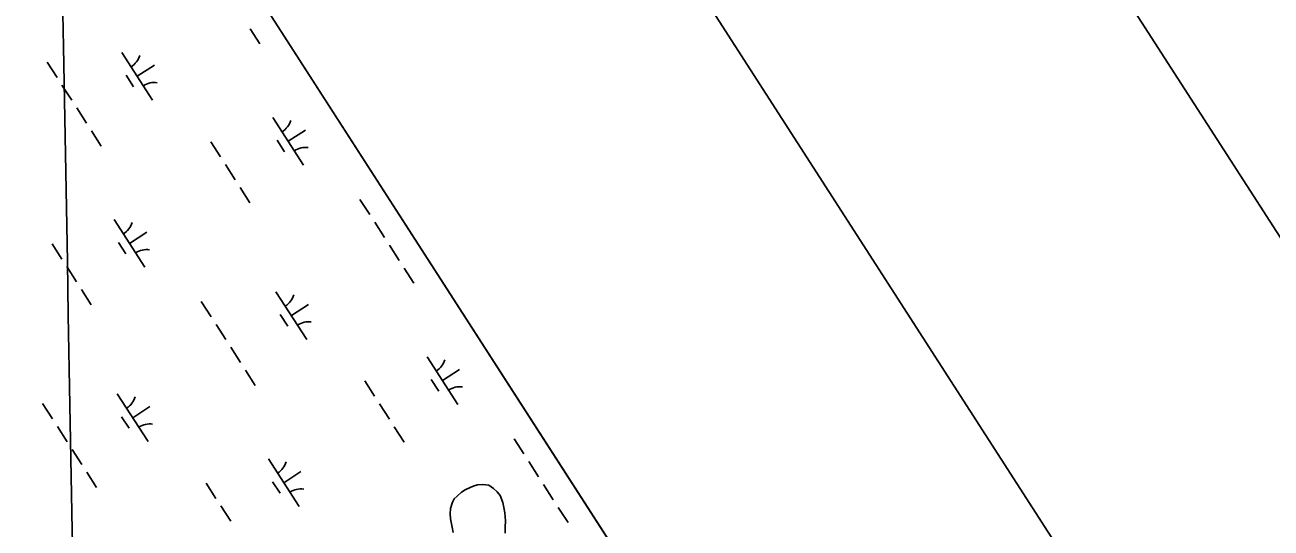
# Model space of a CAD drawing. Extents: x 3937982 to 3958556, y 219448 to 241894.
# Drawn here: x 3951270 to 3952369, y 235195 to 235639 of the extents above; entities that cross this region are included whole.
import ezdxf

# ---------------------------------------------------------------- set-up
doc = ezdxf.new("R2010")
doc.units = 0
for name, color, linetype in [('G-ANNO-NPLT', 7, 'Continuous'), ('V-ANNO-SYMB', 7, 'Continuous'), ('V-GRID-FRAM', 7, 'Continuous'), ('V-GRID-MAJR', 7, 'Continuous'), ('V-TOPO-SHOR', 7, 'Continuous'), ('V-WETL-SWMP', 7, 'Continuous')]:
    doc.layers.add(name, color=color, linetype=linetype)

msp = doc.modelspace()

# ---------------------------------------------------------------- linework, layer by layer
at = {"layer": 'G-ANNO-NPLT'}
msp.add_lwpolyline([(3938227.293, 235108.722), (3948150.136, 219692.877), (3958310.581, 226232.933), (3948387.738, 241648.778)], close=True, dxfattribs=at)
at = {"layer": 'V-ANNO-SYMB'}
msp.add_lwpolyline([(3939234.332, 234121.63), (3948187.407, 220212.388), (3957822.273, 226414.141), (3948869.197, 240323.382), (3939234.332, 234121.63)], dxfattribs=at)
at = {"layer": 'V-GRID-FRAM'}
msp.add_lwpolyline([(3948998.173, 239513.74), (3957109.469, 226912.286), (3949780.097, 222173.81), (3941699.799, 234772.334), (3948998.173, 239513.74)], dxfattribs=at)
at = {"layer": 'V-GRID-MAJR'}
msp.add_spline([(3951546.997, 222374.883), (3951510.765, 224351.731), (3951399.696, 230411.652), (3951288.627, 236471.56), (3951286.871, 236567.353)], degree=3, dxfattribs=at)
at = {"layer": 'V-TOPO-SHOR'}
msp.add_lwpolyline([(3951647.869, 235191.102), (3951646.84, 235195.753), (3951645.54, 235203.097), (3951645.247, 235207.754), (3951645.446, 235212.418), (3951647.107, 235217.831), (3951648.794, 235220.79), (3951651.221, 235223.266), (3951655.11, 235226.739), (3951658.279, 235228.734), (3951662.915, 235230.989), (3951666.337, 235232.251), (3951669.268, 235233.26), (3951673.927, 235233.553), (3951679.33, 235232.873), (3951683.528, 235229.973), (3951686.5, 235227.061), (3951689.232, 235223.899), (3951691.503, 235217.546), (3951692.529, 235213.141), (3951693.312, 235208.49), (3951693.875, 235201.381), (3951693.684, 235195.985), (3951693.74, 235190.588)], dxfattribs=at)
at = {"layer": 'V-WETL-SWMP'}
for p, q in [((3950801.248, 236712.54), (3952351.243, 234304.516)), ((3951468.796, 235635.367), (3951477.456, 235621.914)), ((3951355.824, 235614.475), (3951382.886, 235572.432)), ((3951289.959, 235605.88), (3951298.619, 235592.426)), ((3951369.355, 235593.453), (3951384.491, 235603.196)), ((3951359.62, 235594.323), (3951366.115, 235584.232)), ((3951302.949, 235585.699), (3951311.609, 235572.246)), ((3951315.939, 235565.519), (3951324.599, 235552.065)), ((3951488.953, 235557.176), (3951516.015, 235515.133)), ((3951328.929, 235545.338), (3951337.588, 235531.884)), ((3951502.484, 235536.155), (3951517.62, 235545.897)), ((3951434.087, 235535.779), (3951442.747, 235522.326)), ((3951492.749, 235537.024), (3951499.244, 235526.934)), ((3951447.077, 235515.599), (3951455.737, 235502.145)), ((3951460.067, 235495.418), (3951468.727, 235481.964)), ((3951565.654, 235484.891), (3951574.314, 235471.438)), ((3951349.086, 235467.147), (3951376.148, 235425.104)), ((3951578.644, 235464.711), (3951587.304, 235451.257)), ((3951352.882, 235446.995), (3951359.377, 235436.904)), ((3951362.617, 235446.125), (3951377.752, 235455.868)), ((3951294.22, 235445.75), (3951302.88, 235432.296)), ((3951591.634, 235444.53), (3951600.294, 235431.076)), ((3951307.21, 235425.569), (3951315.87, 235412.115)), ((3951604.624, 235424.349), (3951613.284, 235410.895)), ((3951320.2, 235405.388), (3951328.859, 235391.935)), ((3951491.652, 235403.457), (3951518.714, 235361.414)), ((3951425.787, 235394.862), (3951434.447, 235381.408)), ((3951505.183, 235382.435), (3951520.318, 235392.178)), ((3951495.448, 235383.304), (3951501.943, 235373.214)), ((3951438.777, 235374.681), (3951447.436, 235361.227)), ((3951451.766, 235354.5), (3951460.426, 235341.047)), ((3951624.781, 235346.158), (3951651.843, 235304.115)), ((3951464.756, 235334.32), (3951473.416, 235320.866)), ((3951628.577, 235326.006), (3951635.072, 235315.915)), ((3951638.312, 235325.137), (3951653.448, 235334.879)), ((3951569.915, 235324.761), (3951578.575, 235311.307)), ((3951285.919, 235304.832), (3951294.579, 235291.379)), ((3951351.784, 235313.427), (3951378.847, 235271.384)), ((3951582.905, 235304.58), (3951591.565, 235291.127)), ((3951355.58, 235293.275), (3951362.075, 235283.185)), ((3951365.316, 235292.406), (3951380.451, 235302.148)), ((3951298.909, 235284.652), (3951307.569, 235271.198)), ((3951595.895, 235284.4), (3951604.555, 235270.946)), ((3951701.482, 235273.873), (3951710.142, 235260.419)), ((3951311.899, 235264.471), (3951320.559, 235251.017)), ((3951484.914, 235256.129), (3951511.976, 235214.086)), ((3951714.472, 235253.692), (3951723.132, 235240.239)), ((3951324.889, 235244.29), (3951333.549, 235230.836)), ((3951498.445, 235235.107), (3951513.58, 235244.85)), ((3951430.048, 235234.732), (3951438.707, 235221.278)), ((3951488.71, 235235.976), (3951495.205, 235225.886)), ((3951655.11, 235226.74), (3951651.221, 235223.267)), ((3951658.279, 235228.735), (3951655.11, 235226.74)), ((3951662.916, 235230.989), (3951658.279, 235228.735)), ((3951666.337, 235232.25), (3951662.916, 235230.989)), ((3951669.269, 235233.261), (3951666.337, 235232.25)), ((3951673.927, 235233.554), (3951669.269, 235233.261)), ((3951679.329, 235232.873), (3951673.927, 235233.554)), ((3951683.528, 235229.973), (3951679.329, 235232.873)), ((3951686.501, 235227.06), (3951683.528, 235229.973)), ((3951689.231, 235223.899), (3951686.501, 235227.06)), ((3951727.462, 235233.512), (3951736.121, 235220.058)), ((3951647.107, 235217.83), (3951645.445, 235212.417)), ((3951648.794, 235220.79), (3951647.107, 235217.83)), ((3951651.221, 235223.267), (3951648.794, 235220.79)), ((3951691.503, 235217.545), (3951689.231, 235223.899)), ((3951692.529, 235213.141), (3951691.503, 235217.545)), ((3951443.037, 235214.551), (3951451.697, 235201.097)), ((3951645.445, 235212.417), (3951645.247, 235207.755)), ((3951645.247, 235207.755), (3951645.54, 235203.098)), ((3951693.312, 235208.489), (3951692.529, 235213.141)), ((3951693.875, 235201.382), (3951693.312, 235208.489)), ((3951740.451, 235213.331), (3951749.111, 235199.877)), ((3951645.54, 235203.098), (3951646.841, 235195.753)), ((3951646.841, 235195.753), (3951647.869, 235191.103)), ((3951693.684, 235195.984), (3951693.875, 235201.382)), ((3951693.739, 235190.589), (3951693.684, 235195.984))]:
    msp.add_line(p, q, dxfattribs=at)
for centre, start, end in [((3951354.605, 235616.808), 301.99668, 343.540338), ((3951384.505, 235570.356), 81.996677, 123.540335), ((3951487.734, 235559.509), 301.99668, 343.540338), ((3951517.634, 235513.057), 81.996677, 123.540335), ((3951347.867, 235469.48), 301.99668, 343.540338), ((3951377.767, 235423.028), 81.996677, 123.540335), ((3951490.432, 235405.79), 301.99668, 343.540338), ((3951520.332, 235359.338), 81.996677, 123.540335), ((3951623.562, 235348.491), 301.99668, 343.540338), ((3951653.462, 235302.039), 81.996677, 123.540335), ((3951350.565, 235315.76), 301.99668, 343.540338), ((3951380.465, 235269.308), 81.996677, 123.540335), ((3951483.694, 235258.462), 301.99668, 343.540338), ((3951513.594, 235212.01), 81.996677, 123.540335)]:
    msp.add_arc(centre, 17.623, start, end, dxfattribs=at)

doc.saveas('drawing.dxf')
